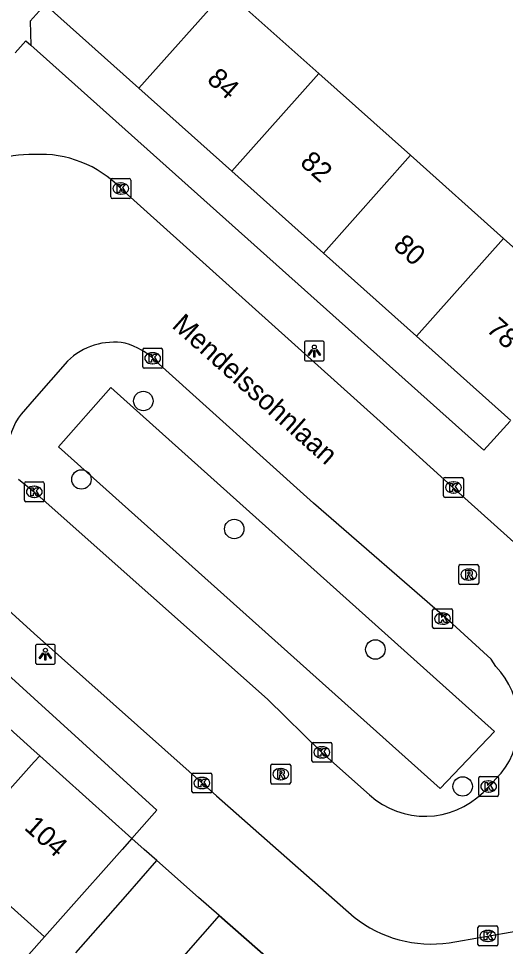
# Model space of a CAD drawing. Extents: x 159040 to 160094, y 381214 to 382518.
# Drawn here: x 159499.21 to 159523.71, y 381995.12 to 382041.78 of the extents above; entities that cross this region are included whole.
import ezdxf

# ---------------------------------------------------------------- set-up
doc = ezdxf.new("R2010")
doc.units = 0
for name, color, linetype in [('IMGEO_Boom', 7, 'Continuous'), ('IMGEO_Groenvoorziening', 7, 'Continuous'), ('IMGEO_Kolk', 7, 'Continuous'), ('IMGEO_Lichtpunt', 7, 'Continuous'), ('IMGEO_Muur', 7, 'Continuous'), ('IMGEO_Openbare_ruimte_label', 7, 'Continuous'), ('IMGEO_Pand', 7, 'Continuous'), ('IMGEO_Pand_nummerreeks', 7, 'Continuous'), ('IMGEO_Rijbaan_lokaal_gesloten', 7, 'Continuous'), ('IMGEO_Rijbaan_lokaal_open', 7, 'Continuous'), ('IMGEO_Rioolput', 7, 'Continuous'), ('IMGEO_Voetpad_open', 7, 'Continuous')]:
    doc.layers.add(name, color=color, linetype=linetype)

msp = doc.modelspace()

# ---------------------------------------------------------------- linework, layer by layer
at = {"layer": 'IMGEO_Boom'}
for centre in [(159505.486, 382022.547), (159502.37, 382018.605), (159510.061, 382016.115), (159517.164, 382010.054), (159521.556, 382003.169)]:
    msp.add_circle(centre, 0.489, dxfattribs=at)
at = {"layer": 'IMGEO_Groenvoorziening'}
msp.add_lwpolyline([(159523.156, 382005.931), (159520.422, 382003.072), (159501.223, 382020.243), (159503.844, 382023.231), (159523.156, 382005.931)], dxfattribs=at)
at = {"layer": 'IMGEO_Kolk'}
for p, q in [((159503.927, 382033.733), (159504.779, 382033.733)), ((159503.852, 382032.807), (159503.852, 382033.659)), ((159504.34, 382033.513), (159504.365, 382033.513)), ((159504.853, 382033.659), (159504.853, 382032.807)), ((159504.363, 382032.953), (159504.338, 382032.953)), ((159504.779, 382032.733), (159503.927, 382032.733)), ((159505.454, 382024.273), (159505.454, 382025.125)), ((159505.529, 382025.199), (159506.381, 382025.199)), ((159505.942, 382024.979), (159505.967, 382024.979)), ((159506.455, 382025.125), (159506.455, 382024.273)), ((159505.965, 382024.419), (159505.94, 382024.419)), ((159506.381, 382024.199), (159505.529, 382024.199)), ((159499.499, 382017.557), (159499.499, 382018.409)), ((159499.574, 382018.483), (159500.426, 382018.483)), ((159500.5, 382018.409), (159500.5, 382017.557)), ((159520.594, 382017.776), (159520.594, 382018.628)), ((159520.669, 382018.702), (159521.521, 382018.702)), ((159521.082, 382018.482), (159521.107, 382018.482)), ((159521.595, 382018.628), (159521.595, 382017.776)), ((159499.987, 382018.263), (159500.012, 382018.263)), ((159521.105, 382017.922), (159521.08, 382017.922)), ((159500.426, 382017.483), (159499.574, 382017.483)), ((159500.01, 382017.703), (159499.985, 382017.703)), ((159521.521, 382017.702), (159520.669, 382017.702)), ((159520.046, 382011.181), (159520.046, 382012.033)), ((159520.121, 382012.107), (159520.973, 382012.107)), ((159520.534, 382011.887), (159520.559, 382011.887)), ((159521.047, 382012.033), (159521.047, 382011.181)), ((159520.973, 382011.107), (159520.121, 382011.107)), ((159520.557, 382011.327), (159520.532, 382011.327)), ((159513.97, 382004.458), (159513.97, 382005.31)), ((159514.045, 382005.384), (159514.897, 382005.384)), ((159514.971, 382005.31), (159514.971, 382004.458)), ((159514.458, 382005.164), (159514.483, 382005.164)), ((159514.897, 382004.384), (159514.045, 382004.384)), ((159514.481, 382004.604), (159514.456, 382004.604)), ((159507.935, 382002.916), (159507.935, 382003.768)), ((159508.01, 382003.842), (159508.862, 382003.842)), ((159508.423, 382003.622), (159508.448, 382003.622)), ((159508.936, 382003.768), (159508.936, 382002.916)), ((159522.364, 382002.742), (159522.364, 382003.594)), ((159522.439, 382003.668), (159523.291, 382003.668)), ((159522.852, 382003.448), (159522.877, 382003.448)), ((159523.365, 382003.594), (159523.365, 382002.742)), ((159508.446, 382003.062), (159508.421, 382003.062)), ((159508.862, 382002.842), (159508.01, 382002.842)), ((159523.291, 382002.668), (159522.439, 382002.668)), ((159522.875, 382002.888), (159522.85, 382002.888)), ((159522.325, 381995.227), (159522.325, 381996.079)), ((159522.4, 381996.153), (159523.252, 381996.153)), ((159523.326, 381996.079), (159523.326, 381995.227)), ((159522.813, 381995.933), (159522.838, 381995.933)), ((159523.252, 381995.153), (159522.4, 381995.153)), ((159522.836, 381995.373), (159522.811, 381995.373))]:
    msp.add_line(p, q, dxfattribs=at)
for points in [[(159503.927, 382033.733), (159504.779, 382033.733)], [(159503.852, 382032.807), (159503.852, 382033.659)], [(159504.173, 382033.433), (159504.296, 382033.433), (159504.296, 382033.282), (159504.426, 382033.433), (159504.59, 382033.433), (159504.444, 382033.282), (159504.597, 382033.033), (159504.445, 382033.033), (159504.36, 382033.197), (159504.296, 382033.13), (159504.296, 382033.033), (159504.173, 382033.033), (159504.173, 382033.433)], [(159504.853, 382033.659), (159504.853, 382032.807)], [(159504.779, 382032.733), (159503.927, 382032.733)], [(159505.454, 382024.273), (159505.454, 382025.125)], [(159505.529, 382025.199), (159506.381, 382025.199)], [(159505.775, 382024.899), (159505.898, 382024.899), (159505.898, 382024.748), (159506.028, 382024.899), (159506.192, 382024.899), (159506.046, 382024.748), (159506.199, 382024.499), (159506.047, 382024.499), (159505.962, 382024.663), (159505.898, 382024.596), (159505.898, 382024.499), (159505.775, 382024.499), (159505.775, 382024.899)], [(159506.455, 382025.125), (159506.455, 382024.273)], [(159506.381, 382024.199), (159505.529, 382024.199)], [(159499.499, 382017.557), (159499.499, 382018.409)], [(159499.574, 382018.483), (159500.426, 382018.483)], [(159500.5, 382018.409), (159500.5, 382017.557)], [(159520.594, 382017.776), (159520.594, 382018.628)], [(159520.669, 382018.702), (159521.521, 382018.702)], [(159520.915, 382018.402), (159521.038, 382018.402), (159521.038, 382018.251), (159521.168, 382018.402), (159521.332, 382018.402), (159521.186, 382018.251), (159521.339, 382018.002), (159521.187, 382018.002), (159521.102, 382018.166), (159521.038, 382018.099), (159521.038, 382018.002), (159520.915, 382018.002), (159520.915, 382018.402)], [(159521.595, 382018.628), (159521.595, 382017.776)], [(159499.82, 382018.183), (159499.943, 382018.183), (159499.943, 382018.032), (159500.073, 382018.183), (159500.237, 382018.183), (159500.091, 382018.032), (159500.244, 382017.783), (159500.092, 382017.783), (159500.007, 382017.947), (159499.943, 382017.88), (159499.943, 382017.783), (159499.82, 382017.783), (159499.82, 382018.183)], [(159500.426, 382017.483), (159499.574, 382017.483)], [(159521.521, 382017.702), (159520.669, 382017.702)], [(159520.046, 382011.181), (159520.046, 382012.033)], [(159520.121, 382012.107), (159520.973, 382012.107)], [(159520.367, 382011.807), (159520.49, 382011.807), (159520.49, 382011.656), (159520.62, 382011.807), (159520.784, 382011.807), (159520.638, 382011.656), (159520.791, 382011.407), (159520.639, 382011.407), (159520.554, 382011.571), (159520.49, 382011.504), (159520.49, 382011.407), (159520.367, 382011.407), (159520.367, 382011.807)], [(159521.047, 382012.033), (159521.047, 382011.181)], [(159520.973, 382011.107), (159520.121, 382011.107)], [(159513.97, 382004.458), (159513.97, 382005.31)], [(159514.045, 382005.384), (159514.897, 382005.384)], [(159514.971, 382005.31), (159514.971, 382004.458)], [(159514.291, 382005.084), (159514.414, 382005.084), (159514.414, 382004.933), (159514.544, 382005.084), (159514.708, 382005.084), (159514.562, 382004.933), (159514.715, 382004.684), (159514.563, 382004.684), (159514.478, 382004.848), (159514.414, 382004.781), (159514.414, 382004.684), (159514.291, 382004.684), (159514.291, 382005.084)], [(159514.897, 382004.384), (159514.045, 382004.384)], [(159507.935, 382002.916), (159507.935, 382003.768)], [(159508.01, 382003.842), (159508.862, 382003.842)], [(159508.256, 382003.542), (159508.379, 382003.542), (159508.379, 382003.391), (159508.509, 382003.542), (159508.673, 382003.542), (159508.527, 382003.391), (159508.68, 382003.142), (159508.528, 382003.142), (159508.443, 382003.306), (159508.379, 382003.239), (159508.379, 382003.142), (159508.256, 382003.142), (159508.256, 382003.542)], [(159508.936, 382003.768), (159508.936, 382002.916)], [(159522.364, 382002.742), (159522.364, 382003.594)], [(159522.439, 382003.668), (159523.291, 382003.668)], [(159523.365, 382003.594), (159523.365, 382002.742)], [(159522.685, 382003.368), (159522.808, 382003.368), (159522.808, 382003.217), (159522.938, 382003.368), (159523.102, 382003.368), (159522.956, 382003.217), (159523.109, 382002.968), (159522.957, 382002.968), (159522.872, 382003.132), (159522.808, 382003.065), (159522.808, 382002.968), (159522.685, 382002.968), (159522.685, 382003.368)], [(159508.862, 382002.842), (159508.01, 382002.842)], [(159523.291, 382002.668), (159522.439, 382002.668)], [(159522.325, 381995.227), (159522.325, 381996.079)], [(159522.4, 381996.153), (159523.252, 381996.153)], [(159523.326, 381996.079), (159523.326, 381995.227)], [(159522.646, 381995.853), (159522.769, 381995.853), (159522.769, 381995.702), (159522.899, 381995.853), (159523.063, 381995.853), (159522.917, 381995.702), (159523.07, 381995.453), (159522.918, 381995.453), (159522.833, 381995.617), (159522.769, 381995.55), (159522.769, 381995.453), (159522.646, 381995.453), (159522.646, 381995.853)], [(159523.252, 381995.153), (159522.4, 381995.153)]]:
    msp.add_lwpolyline(points, dxfattribs=at)
for centre, start, end in [((159503.929, 382033.657), 91.552, 178.448), ((159503.929, 382033.657), 91.552, 178.448), ((159504.777, 382033.657), 1.552, 88.448), ((159504.777, 382033.657), 1.552, 88.448), ((159503.929, 382032.809), 181.552, 268.448), ((159503.929, 382032.809), 181.552, 268.448), ((159504.777, 382032.809), 271.552, 358.448), ((159504.777, 382032.809), 271.552, 358.448), ((159505.531, 382025.123), 91.552, 178.448), ((159505.531, 382025.123), 91.552, 178.448), ((159506.379, 382025.123), 1.552, 88.448), ((159506.379, 382025.123), 1.552, 88.448), ((159505.531, 382024.275), 181.552, 268.448), ((159505.531, 382024.275), 181.552, 268.448), ((159506.379, 382024.275), 271.552, 358.448), ((159506.379, 382024.275), 271.552, 358.448), ((159499.576, 382018.407), 91.552, 178.448), ((159499.576, 382018.407), 91.552, 178.448), ((159500.424, 382018.407), 1.552, 88.448), ((159500.424, 382018.407), 1.552, 88.448), ((159520.671, 382018.626), 91.552, 178.448), ((159520.671, 382018.626), 91.552, 178.448), ((159521.519, 382018.626), 1.552, 88.448), ((159521.519, 382018.626), 1.552, 88.448), ((159499.576, 382017.559), 181.552, 268.448), ((159499.576, 382017.559), 181.552, 268.448), ((159500.424, 382017.559), 271.552, 358.448), ((159500.424, 382017.559), 271.552, 358.448), ((159520.671, 382017.778), 181.552, 268.448), ((159520.671, 382017.778), 181.552, 268.448), ((159521.519, 382017.778), 271.552, 358.448), ((159521.519, 382017.778), 271.552, 358.448), ((159520.123, 382012.031), 91.552, 178.448), ((159520.123, 382012.031), 91.552, 178.448), ((159520.971, 382012.031), 1.552, 88.448), ((159520.971, 382012.031), 1.552, 88.448), ((159520.123, 382011.183), 181.552, 268.448), ((159520.123, 382011.183), 181.552, 268.448), ((159520.971, 382011.183), 271.552, 358.448), ((159520.971, 382011.183), 271.552, 358.448), ((159514.047, 382005.308), 91.552, 178.448), ((159514.047, 382005.308), 91.552, 178.448), ((159514.895, 382005.308), 1.552, 88.448), ((159514.895, 382005.308), 1.552, 88.448), ((159514.047, 382004.46), 181.552, 268.448), ((159514.047, 382004.46), 181.552, 268.448), ((159514.895, 382004.46), 271.552, 358.448), ((159514.895, 382004.46), 271.552, 358.448), ((159508.012, 382003.766), 91.552, 178.448), ((159508.012, 382003.766), 91.552, 178.448), ((159508.86, 382003.766), 1.552, 88.448), ((159508.86, 382003.766), 1.552, 88.448), ((159522.441, 382003.592), 91.552, 178.448), ((159522.441, 382003.592), 91.552, 178.448), ((159523.289, 382003.592), 1.552, 88.448), ((159523.289, 382003.592), 1.552, 88.448), ((159508.012, 382002.918), 181.552, 268.448), ((159508.012, 382002.918), 181.552, 268.448), ((159508.86, 382002.918), 271.552, 358.448), ((159508.86, 382002.918), 271.552, 358.448), ((159522.441, 382002.744), 181.552, 268.448), ((159522.441, 382002.744), 181.552, 268.448), ((159523.289, 382002.744), 271.552, 358.448), ((159523.289, 382002.744), 271.552, 358.448), ((159522.402, 381996.077), 91.552, 178.448), ((159522.402, 381996.077), 91.552, 178.448), ((159523.25, 381996.077), 1.552, 88.448), ((159523.25, 381996.077), 1.552, 88.448), ((159522.402, 381995.229), 181.552, 268.448), ((159522.402, 381995.229), 181.552, 268.448), ((159523.25, 381995.229), 271.552, 358.448), ((159523.25, 381995.229), 271.552, 358.448)]:
    msp.add_arc(centre, 0.0765, start, end, dxfattribs=at)
for centre, major_axis, ratio, start_param, end_param in [((159504.339, 382033.233), (-0.387, 0.002), 0.722429, 4.712389, 7.853982), ((159504.364, 382033.233), (-0.39, 0.002), 0.717154, 1.570796, 4.712389), ((159505.941, 382024.699), (-0.387, 0.002), 0.722429, 4.712389, 7.853982), ((159505.966, 382024.699), (-0.39, 0.002), 0.717154, 1.570796, 4.712389), ((159521.081, 382018.202), (-0.387, 0.002), 0.722429, 4.712389, 7.853982), ((159521.106, 382018.202), (-0.39, 0.002), 0.717154, 1.570796, 4.712389), ((159499.986, 382017.983), (-0.387, 0.002), 0.722429, 4.712389, 7.853982), ((159500.011, 382017.983), (-0.39, 0.002), 0.717154, 1.570796, 4.712389), ((159520.533, 382011.607), (-0.387, 0.002), 0.722429, 4.712389, 7.853982), ((159520.558, 382011.607), (-0.39, 0.002), 0.717154, 1.570796, 4.712389), ((159514.457, 382004.884), (-0.387, 0.002), 0.722429, 4.712389, 7.853982), ((159514.482, 382004.884), (-0.39, 0.002), 0.717154, 1.570796, 4.712389), ((159508.422, 382003.342), (-0.387, 0.002), 0.722429, 4.712389, 7.853982), ((159508.447, 382003.342), (-0.39, 0.002), 0.717154, 1.570796, 4.712389), ((159522.851, 382003.168), (-0.387, 0.002), 0.722429, 4.712389, 7.853982), ((159522.876, 382003.168), (-0.39, 0.002), 0.717154, 1.570796, 4.712389), ((159522.812, 381995.653), (-0.387, 0.002), 0.722429, 4.712389, 7.853982), ((159522.837, 381995.653), (-0.39, 0.002), 0.717154, 1.570796, 4.712389)]:
    msp.add_ellipse(centre, major_axis=major_axis, ratio=ratio, start_param=start_param, end_param=end_param, dxfattribs=at)
at = {"layer": 'IMGEO_Lichtpunt'}
for p, q in [((159513.592, 382025.467), (159513.592, 382024.66)), ((159513.592, 382025.467), (159513.592, 382024.66)), ((159514.494, 382025.562), (159513.686, 382025.562)), ((159514.494, 382025.562), (159513.686, 382025.562)), ((159514.588, 382024.66), (159514.588, 382025.467)), ((159514.588, 382024.66), (159514.588, 382025.467)), ((159513.686, 382024.566), (159514.494, 382024.566)), ((159513.686, 382024.566), (159514.494, 382024.566)), ((159500.059, 382010.218), (159500.059, 382009.411)), ((159500.059, 382010.218), (159500.059, 382009.411)), ((159500.961, 382010.313), (159500.153, 382010.313)), ((159500.961, 382010.313), (159500.153, 382010.313)), ((159501.055, 382009.411), (159501.055, 382010.218)), ((159501.055, 382009.411), (159501.055, 382010.218)), ((159500.153, 382009.317), (159500.961, 382009.317)), ((159500.153, 382009.317), (159500.961, 382009.317))]:
    msp.add_line(p, q, dxfattribs=at)
for points in [[(159513.966, 382025.131), (159514.005, 382025.103), (159513.817, 382024.841), (159513.779, 382024.868), (159513.966, 382025.131)], [(159514.068, 382025.083), (159514.115, 382025.083), (159514.115, 382024.761), (159514.068, 382024.761), (159514.068, 382025.083)], [(159514.178, 382025.103), (159514.216, 382025.13), (159514.403, 382024.868), (159514.364, 382024.84), (159514.178, 382025.103)], [(159500.433, 382009.882), (159500.472, 382009.854), (159500.284, 382009.592), (159500.246, 382009.619), (159500.433, 382009.882)], [(159500.535, 382009.834), (159500.582, 382009.834), (159500.582, 382009.512), (159500.535, 382009.512), (159500.535, 382009.834)], [(159500.645, 382009.854), (159500.683, 382009.881), (159500.87, 382009.619), (159500.831, 382009.591), (159500.645, 382009.854)]]:
    msp.add_lwpolyline(points, dxfattribs=at)
for centre in [(159514.091, 382025.265), (159500.558, 382010.016)]:
    msp.add_circle(centre, 0.0994, dxfattribs=at)
for centre, start, end in [((159513.686, 382025.467), 90, 180), ((159513.686, 382025.467), 90, 180), ((159514.494, 382025.467), 0, 90), ((159514.494, 382025.467), 0, 90), ((159513.686, 382024.66), 180, 270), ((159513.686, 382024.66), 180, 270), ((159514.494, 382024.66), 270, 0), ((159514.494, 382024.66), 270, 360), ((159500.153, 382010.218), 90, 180), ((159500.153, 382010.218), 90, 180), ((159500.961, 382010.218), 0, 90), ((159500.961, 382010.218), 0, 90), ((159500.153, 382009.411), 180, 270), ((159500.153, 382009.411), 180, 270), ((159500.961, 382009.411), 270, 0), ((159500.961, 382009.411), 270, 360)]:
    msp.add_arc(centre, 0.0946, start, end, dxfattribs=at)
at = {"layer": 'IMGEO_Muur'}
msp.add_lwpolyline([(159509.307, 381996.679), (159513.292, 381993.18)], dxfattribs=at)
at = {"layer": 'IMGEO_Pand'}
for points in [[(159509.638, 382043.19), (159505.256, 382038.277)], [(159509.638, 382043.19), (159514.316, 382039.017)], [(159505.256, 382038.277), (159500.542, 382042.482)], [(159509.933, 382034.104), (159514.316, 382039.017)], [(159514.316, 382039.017), (159518.93, 382034.901)], [(159509.933, 382034.104), (159505.256, 382038.277)], [(159518.93, 382034.901), (159514.547, 382029.988)], [(159518.93, 382034.901), (159523.613, 382030.723)], [(159514.547, 382029.988), (159509.933, 382034.104)], [(159523.613, 382030.723), (159519.23, 382025.811)], [(159523.613, 382030.723), (159528.36, 382026.488)], [(159519.23, 382025.811), (159514.547, 382029.988)], [(159523.977, 382021.576), (159519.23, 382025.811)], [(159495.59, 382008.913), (159500, 382004.953), (159500.275, 382004.706)], [(159500.275, 382004.706), (159500, 382004.399), (159496.049, 382000), (159495.852, 381999.78)], [(159500.275, 382004.706), (159504.907, 382000.546)], [(159504.907, 382000.546), (159504.422, 382000), (159501.585, 381996.81), (159500.516, 381995.608)], [(159500.516, 381995.608), (159500, 381996.07), (159495.852, 381999.78)], [(159502.087, 381994.796), (159504.581, 381997.634), (159506.168, 381999.439)], [(159509.307, 381996.679), (159508.271, 381997.591), (159506.168, 381999.439)], [(159509.307, 381996.679), (159506.794, 381993.82), (159508.499, 381992.291), (159506.887, 381990.492), (159505.199, 381992.006), (159504.101, 381992.99)]]:
    msp.add_lwpolyline(points, dxfattribs=at)
at = {"layer": 'IMGEO_Rijbaan_lokaal_gesloten'}
msp.add_arc((160615.691, 381075.954), 1413.213, 138.183435, 141.708364, dxfattribs=at)
at = {"layer": 'IMGEO_Rijbaan_lokaal_open'}
for points in [[(159528.551, 382011.504), (159521.178, 382018.097), (159517.404, 382021.518), (159504.349, 382033.235)], [(159501.678, 382024.553), (159500, 382022.642), (159499.339, 382021.886)], [(159514.057, 382017.415), (159506.109, 382024.558)], [(159490.788, 382019.26), (159492.73, 382017.441), (159500, 382010.851), (159509.17, 382002.691), (159512.001, 382000.201), (159516.095, 381996.601)], [(159499.206, 382018.623), (159500, 382017.983), (159511.728, 382007.563), (159514.471, 382004.884), (159516.874, 382002.747)], [(159523.231, 382009.202), (159522.991, 382009.573), (159521.047, 382011.344), (159514.057, 382017.415)], [(159522.582, 382002.871), (159523.498, 382003.832)], [(159520.883, 381995.312), (159524.328, 381995.916)]]:
    msp.add_lwpolyline(points, dxfattribs=at)
for centre, radius, start, end in [((159499.806, 382029.774), 5.17, 87.8487, 135.0863), ((159500.322, 382029.363), 5.586, 43.8781, 93.3072), ((159504.006, 382022.183), 3.322, 80.107, 134.4952), ((159503.563, 382021.971), 3.63, 45.463, 73.7826), ((159502.162, 382019.734), 3.55, 142.6812, 175.3262), ((159520.266, 382006.363), 4.105, 321.9352, 43.7577), ((159519.662, 382005.826), 4.154, 227.8354, 314.6536), ((159519.97, 382001.456), 6.212, 231.4096, 278.4551)]:
    msp.add_arc(centre, radius, start, end, dxfattribs=at)
at = {"layer": 'IMGEO_Rioolput'}
for p, q in [((159521.363, 382013.394), (159521.363, 382014.246)), ((159521.438, 382014.32), (159522.29, 382014.32)), ((159522.364, 382014.246), (159522.364, 382013.394)), ((159521.851, 382014.1), (159521.876, 382014.1)), ((159522.29, 382013.32), (159521.438, 382013.32)), ((159521.874, 382013.54), (159521.849, 382013.54)), ((159511.901, 382003.362), (159511.901, 382004.214)), ((159511.976, 382004.288), (159512.828, 382004.288)), ((159512.389, 382004.068), (159512.414, 382004.068)), ((159512.902, 382004.214), (159512.902, 382003.362)), ((159512.412, 382003.508), (159512.387, 382003.508)), ((159512.828, 382003.288), (159511.976, 382003.288))]:
    msp.add_line(p, q, dxfattribs=at)
for points in [[(159521.363, 382013.394), (159521.363, 382014.246)], [(159521.438, 382014.32), (159522.29, 382014.32)], [(159522.364, 382014.246), (159522.364, 382013.394)], [(159521.952, 382014.018), (159521.7, 382014.02), (159521.7, 382013.62)], [(159521.7, 382013.62), (159521.824, 382013.62), (159521.824, 382013.782), (159521.835, 382013.782)], [(159521.878, 382013.939), (159521.824, 382013.939), (159521.824, 382013.858)], [(159521.824, 382013.858), (159521.876, 382013.858)], [(159521.882, 382013.753), (159521.953, 382013.62), (159522.093, 382013.62), (159522.028, 382013.746)], [(159522.29, 382013.32), (159521.438, 382013.32)], [(159511.901, 382003.362), (159511.901, 382004.214)], [(159511.976, 382004.288), (159512.828, 382004.288)], [(159512.49, 382003.986), (159512.238, 382003.988), (159512.238, 382003.588)], [(159512.416, 382003.907), (159512.362, 382003.907), (159512.362, 382003.826)], [(159512.902, 382004.214), (159512.902, 382003.362)], [(159512.238, 382003.588), (159512.362, 382003.588), (159512.362, 382003.75), (159512.373, 382003.75)], [(159512.362, 382003.826), (159512.414, 382003.826)], [(159512.42, 382003.721), (159512.491, 382003.588), (159512.631, 382003.588), (159512.566, 382003.714)], [(159512.828, 382003.288), (159511.976, 382003.288)]]:
    msp.add_lwpolyline(points, dxfattribs=at)
for centre, radius, start, end in [((159521.44, 382014.244), 0.0765, 91.552, 178.448), ((159521.44, 382014.244), 0.0765, 91.552, 178.448), ((159522.288, 382014.244), 0.0765, 1.552, 88.448), ((159522.288, 382014.244), 0.0765, 1.552, 88.448), ((159521.834, 382013.729), 0.0533, 26.0293, 88.6989), ((159521.86, 382014.047), 0.19, 274.7715, 282.9687), ((159521.884, 382013.843), 0.0964, 77.0061, 93.1865), ((159521.898, 382013.9), 0.0378, 276.6634, 79.6772), ((159521.951, 382013.908), 0.109, 350.3612, 89.416), ((159521.949, 382013.908), 0.112, 277.5842, 350.9817), ((159521.933, 382013.693), 0.108, 29.5134, 73.7905), ((159521.44, 382013.396), 0.0765, 181.552, 268.448), ((159521.44, 382013.396), 0.0765, 181.552, 268.448), ((159522.288, 382013.396), 0.0765, 271.552, 358.448), ((159522.288, 382013.396), 0.0765, 271.552, 358.448), ((159511.978, 382004.212), 0.0765, 91.552, 178.448), ((159511.978, 382004.212), 0.0765, 91.552, 178.448), ((159512.422, 382003.811), 0.0964, 77.0061, 93.1865), ((159512.436, 382003.868), 0.0378, 276.6634, 79.6772), ((159512.489, 382003.876), 0.109, 350.3612, 89.416), ((159512.826, 382004.212), 0.0765, 1.552, 88.448), ((159512.826, 382004.212), 0.0765, 1.552, 88.448), ((159512.372, 382003.697), 0.0533, 26.0293, 88.6989), ((159512.398, 382004.015), 0.19, 274.7715, 282.9687), ((159512.487, 382003.876), 0.112, 277.5842, 350.9817), ((159512.471, 382003.661), 0.108, 29.5134, 73.7905), ((159511.978, 382003.364), 0.0765, 181.552, 268.448), ((159511.978, 382003.364), 0.0765, 181.552, 268.448), ((159512.826, 382003.364), 0.0765, 271.552, 358.448), ((159512.826, 382003.364), 0.0765, 271.552, 358.448)]:
    msp.add_arc(centre, radius, start, end, dxfattribs=at)
for centre, major_axis, ratio, start_param, end_param in [((159521.85, 382013.82), (-0.387, 0.002), 0.722429, 4.712389, 7.853982), ((159521.875, 382013.82), (-0.39, 0.002), 0.717154, 1.570796, 4.712389), ((159512.388, 382003.788), (-0.387, 0.002), 0.722429, 4.712389, 7.853982), ((159512.413, 382003.788), (-0.39, 0.002), 0.717154, 1.570796, 4.712389)]:
    msp.add_ellipse(centre, major_axis=major_axis, ratio=ratio, start_param=start_param, end_param=end_param, dxfattribs=at)
at = {"layer": 'IMGEO_Voetpad_open'}
for points in [[(159500.542, 382042.482), (159499.798, 382041.648), (159499.825, 382040.434)], [(159499.034, 382040.055), (159499.58, 382040.653), (159499.825, 382040.434)], [(159499.825, 382040.434), (159522.616, 382020.083), (159523.947, 382021.543)], [(159504.907, 382000.546), (159506.16, 382001.984), (159500, 382007.587), (159483.959, 382022.179)], [(159506.168, 381999.439), (159505.529, 382000), (159504.907, 382000.546)], [(159513.292, 381993.18), (159509.307, 381996.679)], [(159500.516, 381995.608), (159493.548, 381987.774), (159491.989, 381989.142)]]:
    msp.add_lwpolyline(points, dxfattribs=at)

# ---------------------------------------------------------------- texts
at = {"layer": 'IMGEO_Openbare_ruimte_label'}
msp.add_text('Mendelssohnlaan', height=1, rotation=318.1619, dxfattribs=at).set_placement((159506.879, 382026.274))
at = {"layer": 'IMGEO_Pand_nummerreeks'}
for s, rotation, p in [('84', 318.2643, (159508.634, 382038.641)), ('82', 318.2643, (159513.319, 382034.462)), ('80', 318.2643, (159518.01, 382030.277)), ('78', 318.2643, (159522.697, 382026.096)), ('104', 318.073, (159499.443, 382001.047))]:
    msp.add_text(s, height=1, rotation=rotation, dxfattribs=at).set_placement(p)

doc.saveas('drawing.dxf')
